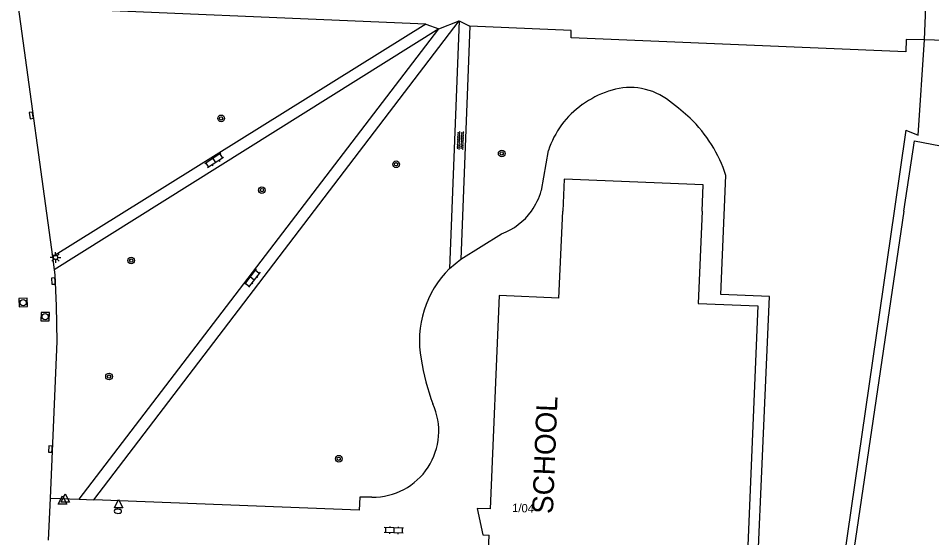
# Model space of a CAD drawing. Extents: x 132994 to 136000, y 393499 to 395512.
# Drawn here: x 133601.1 to 133710.7, y 394460.8 to 394523.1 of the extents above; entities that cross this region are included whole.
import ezdxf

# ---------------------------------------------------------------- set-up
doc = ezdxf.new("R2010")
doc.units = 0
for name, color, linetype in [('gg-afsc-hekwerk', 7, 'Continuous'), ('gg-anno-huisnummerreeks BGT', 7, 'Continuous'), ('gg-bbg-hoofdgebouw', 7, 'Continuous'), ('gg-knt-verharding', 7, 'Continuous'), ('gt-anno-naam bijzondere bebouwing', 7, 'Continuous'), ('gt-grn-weggrens', 7, 'Continuous'), ('gt-symb-boom', 7, 'Continuous'), ('gt-symb-brandkraan', 7, 'Continuous'), ('gt-symb-klinker verharding', 7, 'Continuous'), ('gt-symb-kolk', 7, 'Continuous'), ('gt-symb-lichtmast', 7, 'Continuous'), ('gt-symb-overige verharding', 7, 'Continuous'), ('gt-symb-rioolschacht', 7, 'Continuous'), ('gt-symb-waterafsluiter', 7, 'Continuous')]:
    doc.layers.add(name, color=color, linetype=linetype)

# ---------------------------------------------------------------- blocks, each defined once
blk = doc.blocks.new('gt0-OVH')
at = {"layer": 'gt-symb-overige verharding'}
for points in [[(-0.97, 0.3), (-0.97, 0.31), (-0.96, 0.32), (-0.97, 0.33), (-0.97, 0.34), (-0.98, 0.35), (-0.99, 0.35), (-1, 0.36), (-1.01, 0.35), (-1.02, 0.35), (-1.03, 0.34), (-1.03, 0.33), (-1.04, 0.32), (-1.03, 0.31), (-1.03, 0.3), (-1.02, 0.29), (-1.01, 0.29), (-1, 0.28), (-0.99, 0.29), (-0.98, 0.29)], [(-0.87, 0.11), (-0.87, 0.12), (-0.86, 0.13), (-0.87, 0.14), (-0.87, 0.15), (-0.88, 0.16), (-0.89, 0.16), (-0.9, 0.16), (-0.91, 0.16), (-0.92, 0.16), (-0.93, 0.15), (-0.93, 0.14), (-0.94, 0.13), (-0.93, 0.12), (-0.93, 0.11), (-0.92, 0.1), (-0.91, 0.09), (-0.9, 0.09), (-0.89, 0.09), (-0.88, 0.1)], [(-0.77, 0.3), (-0.77, 0.31), (-0.76, 0.32), (-0.77, 0.33), (-0.77, 0.34), (-0.78, 0.35), (-0.79, 0.35), (-0.8, 0.36), (-0.81, 0.35), (-0.82, 0.35), (-0.83, 0.34), (-0.83, 0.33), (-0.84, 0.32), (-0.83, 0.31), (-0.83, 0.3), (-0.82, 0.29), (-0.81, 0.29), (-0.8, 0.28), (-0.79, 0.29), (-0.78, 0.29)], [(-0.67, 0.11), (-0.67, 0.12), (-0.66, 0.13), (-0.67, 0.14), (-0.67, 0.15), (-0.68, 0.16), (-0.69, 0.16), (-0.7, 0.16), (-0.71, 0.16), (-0.72, 0.16), (-0.73, 0.15), (-0.73, 0.14), (-0.74, 0.13), (-0.73, 0.12), (-0.73, 0.11), (-0.72, 0.1), (-0.71, 0.09), (-0.7, 0.09), (-0.69, 0.09), (-0.68, 0.1)], [(-0.57, 0.3), (-0.57, 0.31), (-0.56, 0.32), (-0.57, 0.33), (-0.57, 0.34), (-0.58, 0.35), (-0.59, 0.35), (-0.6, 0.36), (-0.61, 0.35), (-0.62, 0.35), (-0.63, 0.34), (-0.63, 0.33), (-0.64, 0.32), (-0.63, 0.31), (-0.63, 0.3), (-0.62, 0.29), (-0.61, 0.29), (-0.6, 0.28), (-0.59, 0.29), (-0.58, 0.29)], [(-0.47, 0.11), (-0.47, 0.12), (-0.46, 0.13), (-0.47, 0.14), (-0.47, 0.15), (-0.48, 0.16), (-0.49, 0.16), (-0.5, 0.16), (-0.51, 0.16), (-0.52, 0.16), (-0.53, 0.15), (-0.53, 0.14), (-0.54, 0.13), (-0.53, 0.12), (-0.53, 0.11), (-0.52, 0.1), (-0.51, 0.09), (-0.5, 0.09), (-0.49, 0.09), (-0.48, 0.1)], [(-0.37, 0.3), (-0.37, 0.31), (-0.36, 0.32), (-0.37, 0.33), (-0.37, 0.34), (-0.38, 0.35), (-0.39, 0.35), (-0.4, 0.36), (-0.41, 0.35), (-0.42, 0.35), (-0.43, 0.34), (-0.43, 0.33), (-0.44, 0.32), (-0.43, 0.31), (-0.43, 0.3), (-0.42, 0.29), (-0.41, 0.29), (-0.4, 0.28), (-0.39, 0.29), (-0.38, 0.29)], [(-0.27, 0.11), (-0.27, 0.12), (-0.26, 0.13), (-0.27, 0.14), (-0.27, 0.15), (-0.28, 0.16), (-0.29, 0.16), (-0.3, 0.16), (-0.31, 0.16), (-0.32, 0.16), (-0.33, 0.15), (-0.33, 0.14), (-0.34, 0.13), (-0.33, 0.12), (-0.33, 0.11), (-0.32, 0.1), (-0.31, 0.09), (-0.3, 0.09), (-0.29, 0.09), (-0.28, 0.1)], [(-0.17, 0.3), (-0.17, 0.31), (-0.16, 0.32), (-0.17, 0.33), (-0.17, 0.34), (-0.18, 0.35), (-0.19, 0.35), (-0.2, 0.36), (-0.21, 0.35), (-0.22, 0.35), (-0.23, 0.34), (-0.23, 0.33), (-0.24, 0.32), (-0.23, 0.31), (-0.23, 0.3), (-0.22, 0.29), (-0.21, 0.29), (-0.2, 0.28), (-0.19, 0.29), (-0.18, 0.29)], [(-0.07, 0.11), (-0.07, 0.12), (-0.06, 0.13), (-0.07, 0.14), (-0.07, 0.15), (-0.08, 0.16), (-0.09, 0.16), (-0.1, 0.16), (-0.11, 0.16), (-0.12, 0.16), (-0.13, 0.15), (-0.13, 0.14), (-0.14, 0.13), (-0.13, 0.12), (-0.13, 0.11), (-0.12, 0.1), (-0.11, 0.09), (-0.1, 0.09), (-0.09, 0.09), (-0.08, 0.1)], [(0.03, 0.3), (0.03, 0.31), (0.04, 0.32), (0.03, 0.33), (0.03, 0.34), (0.02, 0.35), (0.01, 0.35), (0, 0.36), (-0.01, 0.35), (-0.02, 0.35), (-0.03, 0.34), (-0.03, 0.33), (-0.04, 0.32), (-0.03, 0.31), (-0.03, 0.3), (-0.02, 0.29), (-0.01, 0.29), (0, 0.28), (0.01, 0.29), (0.02, 0.29)], [(0.13, 0.11), (0.13, 0.12), (0.14, 0.13), (0.13, 0.14), (0.13, 0.15), (0.12, 0.16), (0.11, 0.16), (0.1, 0.16), (0.09, 0.16), (0.08, 0.16), (0.07, 0.15), (0.07, 0.14), (0.06, 0.13), (0.07, 0.12), (0.07, 0.11), (0.08, 0.1), (0.09, 0.09), (0.1, 0.09), (0.11, 0.09), (0.12, 0.1)], [(0.23, 0.3), (0.23, 0.31), (0.24, 0.32), (0.23, 0.33), (0.23, 0.34), (0.22, 0.35), (0.21, 0.35), (0.2, 0.36), (0.19, 0.35), (0.18, 0.35), (0.17, 0.34), (0.17, 0.33), (0.16, 0.32), (0.17, 0.31), (0.17, 0.3), (0.18, 0.29), (0.19, 0.29), (0.2, 0.28), (0.21, 0.29), (0.22, 0.29)], [(0.33, 0.11), (0.33, 0.12), (0.34, 0.13), (0.33, 0.14), (0.33, 0.15), (0.32, 0.16), (0.31, 0.16), (0.3, 0.16), (0.29, 0.16), (0.28, 0.16), (0.27, 0.15), (0.27, 0.14), (0.26, 0.13), (0.27, 0.12), (0.27, 0.11), (0.28, 0.1), (0.29, 0.09), (0.3, 0.09), (0.31, 0.09), (0.32, 0.1)], [(0.43, 0.3), (0.43, 0.31), (0.44, 0.32), (0.43, 0.33), (0.43, 0.34), (0.42, 0.35), (0.41, 0.35), (0.4, 0.36), (0.39, 0.35), (0.38, 0.35), (0.37, 0.34), (0.37, 0.33), (0.36, 0.32), (0.37, 0.31), (0.37, 0.3), (0.38, 0.29), (0.39, 0.29), (0.4, 0.28), (0.41, 0.29), (0.42, 0.29)], [(0.53, 0.11), (0.53, 0.12), (0.54, 0.13), (0.53, 0.14), (0.53, 0.15), (0.52, 0.16), (0.51, 0.16), (0.5, 0.16), (0.49, 0.16), (0.48, 0.16), (0.47, 0.15), (0.47, 0.14), (0.46, 0.13), (0.47, 0.12), (0.47, 0.11), (0.48, 0.1), (0.49, 0.09), (0.5, 0.09), (0.51, 0.09), (0.52, 0.1)], [(0.63, 0.3), (0.63, 0.31), (0.64, 0.32), (0.63, 0.33), (0.63, 0.34), (0.62, 0.35), (0.61, 0.35), (0.6, 0.36), (0.59, 0.35), (0.58, 0.35), (0.57, 0.34), (0.57, 0.33), (0.56, 0.32), (0.57, 0.31), (0.57, 0.3), (0.58, 0.29), (0.59, 0.29), (0.6, 0.28), (0.61, 0.29), (0.62, 0.29)], [(0.73, 0.11), (0.73, 0.12), (0.74, 0.13), (0.73, 0.14), (0.73, 0.15), (0.72, 0.16), (0.71, 0.16), (0.7, 0.16), (0.69, 0.16), (0.68, 0.16), (0.67, 0.15), (0.67, 0.14), (0.66, 0.13), (0.67, 0.12), (0.67, 0.11), (0.68, 0.1), (0.69, 0.09), (0.7, 0.09), (0.71, 0.09), (0.72, 0.1)], [(0.83, 0.3), (0.83, 0.31), (0.84, 0.32), (0.83, 0.33), (0.83, 0.34), (0.82, 0.35), (0.81, 0.35), (0.8, 0.36), (0.79, 0.35), (0.78, 0.35), (0.77, 0.34), (0.77, 0.33), (0.76, 0.32), (0.77, 0.31), (0.77, 0.3), (0.78, 0.29), (0.79, 0.29), (0.8, 0.28), (0.81, 0.29), (0.82, 0.29)], [(0.93, 0.11), (0.93, 0.12), (0.94, 0.13), (0.93, 0.14), (0.93, 0.15), (0.92, 0.16), (0.91, 0.16), (0.9, 0.16), (0.89, 0.16), (0.88, 0.16), (0.87, 0.15), (0.87, 0.14), (0.86, 0.13), (0.87, 0.12), (0.87, 0.11), (0.88, 0.1), (0.89, 0.09), (0.9, 0.09), (0.91, 0.09), (0.92, 0.1)], [(1.03, 0.3), (1.03, 0.31), (1.04, 0.32), (1.03, 0.33), (1.03, 0.34), (1.02, 0.35), (1.01, 0.35), (1, 0.36), (0.99, 0.35), (0.98, 0.35), (0.97, 0.34), (0.97, 0.33), (0.96, 0.32), (0.97, 0.31), (0.97, 0.3), (0.98, 0.29), (0.99, 0.29), (1, 0.28), (1.01, 0.29), (1.02, 0.29)], [(-0.97, -0.14), (-0.97, -0.13), (-0.96, -0.12), (-0.97, -0.11), (-0.97, -0.1), (-0.98, -0.09), (-0.99, -0.09), (-1, -0.08), (-1.01, -0.09), (-1.02, -0.09), (-1.03, -0.1), (-1.03, -0.11), (-1.04, -0.12), (-1.03, -0.13), (-1.03, -0.14), (-1.02, -0.15), (-1.01, -0.15), (-1, -0.16), (-0.99, -0.15), (-0.98, -0.15)], [(-0.87, -0.33), (-0.87, -0.32), (-0.86, -0.31), (-0.87, -0.3), (-0.87, -0.29), (-0.88, -0.28), (-0.89, -0.28), (-0.9, -0.28), (-0.91, -0.28), (-0.92, -0.28), (-0.93, -0.29), (-0.93, -0.3), (-0.94, -0.31), (-0.93, -0.32), (-0.93, -0.33), (-0.92, -0.34), (-0.91, -0.35), (-0.9, -0.35), (-0.89, -0.35), (-0.88, -0.34)], [(-0.77, -0.14), (-0.77, -0.13), (-0.76, -0.12), (-0.77, -0.11), (-0.77, -0.1), (-0.78, -0.09), (-0.79, -0.09), (-0.8, -0.08), (-0.81, -0.09), (-0.82, -0.09), (-0.83, -0.1), (-0.83, -0.11), (-0.84, -0.12), (-0.83, -0.13), (-0.83, -0.14), (-0.82, -0.15), (-0.81, -0.15), (-0.8, -0.16), (-0.79, -0.15), (-0.78, -0.15)], [(-0.67, -0.33), (-0.67, -0.32), (-0.66, -0.31), (-0.67, -0.3), (-0.67, -0.29), (-0.68, -0.28), (-0.69, -0.28), (-0.7, -0.28), (-0.71, -0.28), (-0.72, -0.28), (-0.73, -0.29), (-0.73, -0.3), (-0.74, -0.31), (-0.73, -0.32), (-0.73, -0.33), (-0.72, -0.34), (-0.71, -0.35), (-0.7, -0.35), (-0.69, -0.35), (-0.68, -0.34)], [(-0.57, -0.14), (-0.57, -0.13), (-0.56, -0.12), (-0.57, -0.11), (-0.57, -0.1), (-0.58, -0.09), (-0.59, -0.09), (-0.6, -0.08), (-0.61, -0.09), (-0.62, -0.09), (-0.63, -0.1), (-0.63, -0.11), (-0.64, -0.12), (-0.63, -0.13), (-0.63, -0.14), (-0.62, -0.15), (-0.61, -0.15), (-0.6, -0.16), (-0.59, -0.15), (-0.58, -0.15)], [(-0.47, -0.33), (-0.47, -0.32), (-0.46, -0.31), (-0.47, -0.3), (-0.47, -0.29), (-0.48, -0.28), (-0.49, -0.28), (-0.5, -0.28), (-0.51, -0.28), (-0.52, -0.28), (-0.53, -0.29), (-0.53, -0.3), (-0.54, -0.31), (-0.53, -0.32), (-0.53, -0.33), (-0.52, -0.34), (-0.51, -0.35), (-0.5, -0.35), (-0.49, -0.35), (-0.48, -0.34)], [(-0.37, -0.14), (-0.37, -0.13), (-0.36, -0.12), (-0.37, -0.11), (-0.37, -0.1), (-0.38, -0.09), (-0.39, -0.09), (-0.4, -0.08), (-0.41, -0.09), (-0.42, -0.09), (-0.43, -0.1), (-0.43, -0.11), (-0.44, -0.12), (-0.43, -0.13), (-0.43, -0.14), (-0.42, -0.15), (-0.41, -0.15), (-0.4, -0.16), (-0.39, -0.15), (-0.38, -0.15)], [(-0.27, -0.33), (-0.27, -0.32), (-0.26, -0.31), (-0.27, -0.3), (-0.27, -0.29), (-0.28, -0.28), (-0.29, -0.28), (-0.3, -0.28), (-0.31, -0.28), (-0.32, -0.28), (-0.33, -0.29), (-0.33, -0.3), (-0.34, -0.31), (-0.33, -0.32), (-0.33, -0.33), (-0.32, -0.34), (-0.31, -0.35), (-0.3, -0.35), (-0.29, -0.35), (-0.28, -0.34)], [(-0.17, -0.14), (-0.17, -0.13), (-0.16, -0.12), (-0.17, -0.11), (-0.17, -0.1), (-0.18, -0.09), (-0.19, -0.09), (-0.2, -0.08), (-0.21, -0.09), (-0.22, -0.09), (-0.23, -0.1), (-0.23, -0.11), (-0.24, -0.12), (-0.23, -0.13), (-0.23, -0.14), (-0.22, -0.15), (-0.21, -0.15), (-0.2, -0.16), (-0.19, -0.15), (-0.18, -0.15)], [(-0.07, -0.33), (-0.07, -0.32), (-0.06, -0.31), (-0.07, -0.3), (-0.07, -0.29), (-0.08, -0.28), (-0.09, -0.28), (-0.1, -0.28), (-0.11, -0.28), (-0.12, -0.28), (-0.13, -0.29), (-0.13, -0.3), (-0.14, -0.31), (-0.13, -0.32), (-0.13, -0.33), (-0.12, -0.34), (-0.11, -0.35), (-0.1, -0.35), (-0.09, -0.35), (-0.08, -0.34)], [(0.03, -0.14), (0.03, -0.13), (0.04, -0.12), (0.03, -0.11), (0.03, -0.1), (0.02, -0.09), (0.01, -0.09), (0, -0.08), (-0.01, -0.09), (-0.02, -0.09), (-0.03, -0.1), (-0.03, -0.11), (-0.04, -0.12), (-0.03, -0.13), (-0.03, -0.14), (-0.02, -0.15), (-0.01, -0.15), (0, -0.16), (0.01, -0.15), (0.02, -0.15)], [(0.13, -0.33), (0.13, -0.32), (0.14, -0.31), (0.13, -0.3), (0.13, -0.29), (0.12, -0.28), (0.11, -0.28), (0.1, -0.28), (0.09, -0.28), (0.08, -0.28), (0.07, -0.29), (0.07, -0.3), (0.06, -0.31), (0.07, -0.32), (0.07, -0.33), (0.08, -0.34), (0.09, -0.35), (0.1, -0.35), (0.11, -0.35), (0.12, -0.34)], [(0.23, -0.14), (0.23, -0.13), (0.24, -0.12), (0.23, -0.11), (0.23, -0.1), (0.22, -0.09), (0.21, -0.09), (0.2, -0.08), (0.19, -0.09), (0.18, -0.09), (0.17, -0.1), (0.17, -0.11), (0.16, -0.12), (0.17, -0.13), (0.17, -0.14), (0.18, -0.15), (0.19, -0.15), (0.2, -0.16), (0.21, -0.15), (0.22, -0.15)], [(0.33, -0.33), (0.33, -0.32), (0.34, -0.31), (0.33, -0.3), (0.33, -0.29), (0.32, -0.28), (0.31, -0.28), (0.3, -0.28), (0.29, -0.28), (0.28, -0.28), (0.27, -0.29), (0.27, -0.3), (0.26, -0.31), (0.27, -0.32), (0.27, -0.33), (0.28, -0.34), (0.29, -0.35), (0.3, -0.35), (0.31, -0.35), (0.32, -0.34)], [(0.43, -0.14), (0.43, -0.13), (0.44, -0.12), (0.43, -0.11), (0.43, -0.1), (0.42, -0.09), (0.41, -0.09), (0.4, -0.08), (0.39, -0.09), (0.38, -0.09), (0.37, -0.1), (0.37, -0.11), (0.36, -0.12), (0.37, -0.13), (0.37, -0.14), (0.38, -0.15), (0.39, -0.15), (0.4, -0.16), (0.41, -0.15), (0.42, -0.15)], [(0.53, -0.33), (0.53, -0.32), (0.54, -0.31), (0.53, -0.3), (0.53, -0.29), (0.52, -0.28), (0.51, -0.28), (0.5, -0.28), (0.49, -0.28), (0.48, -0.28), (0.47, -0.29), (0.47, -0.3), (0.46, -0.31), (0.47, -0.32), (0.47, -0.33), (0.48, -0.34), (0.49, -0.35), (0.5, -0.35), (0.51, -0.35), (0.52, -0.34)], [(0.63, -0.14), (0.63, -0.13), (0.64, -0.12), (0.63, -0.11), (0.63, -0.1), (0.62, -0.09), (0.61, -0.09), (0.6, -0.08), (0.59, -0.09), (0.58, -0.09), (0.57, -0.1), (0.57, -0.11), (0.56, -0.12), (0.57, -0.13), (0.57, -0.14), (0.58, -0.15), (0.59, -0.15), (0.6, -0.16), (0.61, -0.15), (0.62, -0.15)], [(0.73, -0.33), (0.73, -0.32), (0.74, -0.31), (0.73, -0.3), (0.73, -0.29), (0.72, -0.28), (0.71, -0.28), (0.7, -0.28), (0.69, -0.28), (0.68, -0.28), (0.67, -0.29), (0.67, -0.3), (0.66, -0.31), (0.67, -0.32), (0.67, -0.33), (0.68, -0.34), (0.69, -0.35), (0.7, -0.35), (0.71, -0.35), (0.72, -0.34)], [(0.83, -0.14), (0.83, -0.13), (0.84, -0.12), (0.83, -0.11), (0.83, -0.1), (0.82, -0.09), (0.81, -0.09), (0.8, -0.08), (0.79, -0.09), (0.78, -0.09), (0.77, -0.1), (0.77, -0.11), (0.76, -0.12), (0.77, -0.13), (0.77, -0.14), (0.78, -0.15), (0.79, -0.15), (0.8, -0.16), (0.81, -0.15), (0.82, -0.15)], [(0.93, -0.33), (0.93, -0.32), (0.94, -0.31), (0.93, -0.3), (0.93, -0.29), (0.92, -0.28), (0.91, -0.28), (0.9, -0.28), (0.89, -0.28), (0.88, -0.28), (0.87, -0.29), (0.87, -0.3), (0.86, -0.31), (0.87, -0.32), (0.87, -0.33), (0.88, -0.34), (0.89, -0.35), (0.9, -0.35), (0.91, -0.35), (0.92, -0.34)], [(1.03, -0.14), (1.03, -0.13), (1.04, -0.12), (1.03, -0.11), (1.03, -0.1), (1.02, -0.09), (1.01, -0.09), (1, -0.08), (0.99, -0.09), (0.98, -0.09), (0.97, -0.1), (0.97, -0.11), (0.96, -0.12), (0.97, -0.13), (0.97, -0.14), (0.98, -0.15), (0.99, -0.15), (1, -0.16), (1.01, -0.15), (1.02, -0.15)]]:
    blk.add_lwpolyline(points, close=True, dxfattribs=at)
blk = doc.blocks.new('gt0-BOOM')
at = {"layer": 'gt-symb-boom'}
for radius in [0.4, 0.2]:
    blk.add_circle((0, 0), radius, dxfattribs=at)
blk = doc.blocks.new('gt0-KL1')
at = {"layer": 'gt-symb-klinker verharding'}
for p, q in [((-1.15, 0.3), (1.15, 0.3)), ((-1, -0.3), (-1, 0.3)), ((-0.5, 0.3), (-0.5, 0.45)), ((0, -0.3), (0, 0.3)), ((0.5, 0.3), (0.5, 0.45)), ((1, -0.3), (1, 0.3)), ((-1.15, -0.3), (1.15, -0.3)), ((-0.5, -0.45), (-0.5, -0.3)), ((0.5, -0.45), (0.5, -0.3))]:
    blk.add_line(p, q, dxfattribs=at)
blk = doc.blocks.new('gt0-RS')
at = {"layer": 'gt-symb-rioolschacht'}
blk.add_lwpolyline([(-0.5, -0.5), (0.5, -0.5), (0.5, 0.5), (-0.5, 0.5)], close=True, dxfattribs=at)
blk.add_circle((0, 0), 0.375, dxfattribs=at)
blk = doc.blocks.new('gt0-KOLK')
at = {"layer": 'gt-symb-kolk'}
blk.add_lwpolyline([(0, 0), (0.37, 0), (0.37, 0.4), (-0.38, 0.4), (-0.38, 0), (0, 0)], dxfattribs=at)
blk = doc.blocks.new('gt0-LMAST')
at = {"layer": 'gt-symb-lichtmast'}
for p, q in [((-0.18, 0.17), (-0.45, 0.44)), ((0, 0.25), (0, 0.62)), ((0.17, 0.17), (0.44, 0.44)), ((-0.25, 0), (-0.63, 0)), ((-0.18, -0.18), (-0.45, -0.45)), ((0, -0.25), (0, -0.63)), ((0.44, -0.45), (0.17, -0.18)), ((0.25, 0), (0.62, 0))]:
    blk.add_line(p, q, dxfattribs=at)
blk.add_circle((0, 0), 0.25, dxfattribs=at)
blk = doc.blocks.new('gt0-WAFSL')
at = {"layer": 'gt-symb-waterafsluiter'}
for p, q in [((-0.5, -0.33), (0, 0.67)), ((0, 0.67), (0.5, -0.33)), ((0.5, -0.33), (-0.5, -0.33))]:
    blk.add_line(p, q, dxfattribs=at)
blk = doc.blocks.new('gt0-BR')
at = {"layer": 'gt-symb-brandkraan'}
for centre, radius, start, end in [((-0.24, 0), 0.206, 107.5669, 252.4331), ((0.6, -2.66), 3, 106.892, 107.5669), ((0, -0.69), 0.938, 73.108, 106.892), ((-0.6, -2.66), 3, 72.4331, 73.108), ((0.24, 0), 0.206, 287.567, 72.4331), ((0.6, 2.66), 3, 252.4331, 253.108), ((0, 0.69), 0.938, 253.108, 286.8921), ((-0.6, 2.66), 3, 286.8921, 287.567)]:
    blk.add_arc(centre, radius, start, end, dxfattribs=at)

msp = doc.modelspace()

# ---------------------------------------------------------------- linework, layer by layer
at = {"layer": 'gg-afsc-hekwerk'}
for p, q in [((133709.8, 394520.51), (133709.99, 394524.49)), ((133707.56, 394509.71), (133706.19, 394500)), ((133707.34, 394500), (133695.61, 394420.8)), ((133706.19, 394500), (133696.38, 394432.38))]:
    msp.add_line(p, q, dxfattribs=at)
for points in [[(133707.56, 394509.71), (133709.05, 394509.11), (133709.8, 394520.51)], [(133707.34, 394500), (133708.6, 394508.43), (133735.04, 394503.34)]]:
    msp.add_lwpolyline(points, dxfattribs=at)
at = {"layer": 'gg-bbg-hoofdgebouw'}
for p, q in [((133665.95, 394489.55), (133666.42, 394500)), ((133683.13, 394500), (133682.66, 394488.93))]:
    msp.add_line(p, q, dxfattribs=at)
for points in [[(133683.13, 394500), (133683.26, 394503.12), (133666.59, 394503.8), (133666.42, 394500)], [(133682.66, 394488.93), (133689.81, 394488.63), (133687.69, 394437.85), (133656.65, 394439.15), (133657.57, 394461.13)], [(133665.95, 394489.55), (133658.77, 394489.88), (133657.7, 394464.29)], [(133657.7, 394464.29), (133656.15, 394464.35), (133656.84, 394461.17), (133657.57, 394461.13)]]:
    msp.add_lwpolyline(points, dxfattribs=at)
at = {"layer": 'gg-knt-verharding'}
for p, q in [((133649.97, 394522.41), (133601.08, 394524.48)), ((133601.08, 394524.48), (133605.18, 394494.5)), ((133649.97, 394522.41), (133605.18, 394494.5)), ((133651.55, 394521.83), (133605.38, 394492.96)), ((133608.4, 394465.46), (133651.55, 394521.83)), ((133610.14, 394465.39), (133653.98, 394522.81)), ((133653.98, 394522.81), (133652.83, 394493.12)), ((133655.26, 394522.18), (133654.18, 394494.22)), ((133664.68, 394507.24), (133663.82, 394502.44)), ((133654.18, 394494.22), (133659.08, 394497.28)), ((133605.18, 394494.5), (133605.38, 394492.96)), ((133604.9, 394465.56), (133604.69, 394460.54)), ((133604.9, 394465.56), (133608.4, 394465.46))]:
    msp.add_line(p, q, dxfattribs=at)
for points in [[(133732.86, 394523.85), (133732.7, 394519.78), (133709.8, 394520.51)], [(133707.56, 394519.08), (133667.43, 394520.75), (133667.43, 394521.63), (133655.26, 394522.18)], [(133709.8, 394520.51), (133707.61, 394520.58), (133707.56, 394519.08)], [(133681.7, 394511.13), (133680.32, 394512.35), (133678.85, 394513.46)], [(133688.94, 394437.8), (133691.2, 394489.75), (133685.39, 394490.01), (133685.97, 394504.24)], [(133605.38, 394492.96), (133605.47, 394492.34), (133605.64, 394488.64), (133605.7, 394484.35), (133604.9, 394465.56)], [(133643.52, 394465.69), (133642.05, 394465.71), (133641.99, 394464.14), (133610.14, 394465.39)]]:
    msp.add_lwpolyline(points, dxfattribs=at)
for centre, radius, start, end in [((133676.06, 394502.38), 12.69, 109.1044, 125.086), ((133674.49, 394506.9), 7.91, 83.3321, 109.1007), ((133674.53, 394507.19), 7.61, 55.424, 83.3691), ((133674.96, 394503.93), 10.79, 125.0846, 143.6342), ((133669.79, 394498.83), 17.12, 32.2135, 45.9376), ((133675.1, 394503.83), 10.96, 143.6215, 161.8784), ((133671.34, 394499.8), 15.29, 16.8733, 32.2465), ((133656.43, 394504.48), 7.67, 324.2763, 344.5672), ((133656.44, 394504.47), 7.66, 290.1279, 324.2646), ((133661.43, 394484.45), 12.21, 134.8012, 190.4158), ((133676.92, 394486.61), 27.85, 189.0246, 200.4783), ((133643.62, 394473.61), 7.92, 269.2847, 24.3411)]:
    msp.add_arc(centre, radius, start, end, dxfattribs=at)
at = {"layer": 'gt-grn-weggrens'}
for p, q in [((133649.97, 394522.41), (133651.55, 394521.83)), ((133651.55, 394521.83), (133653.98, 394522.81)), ((133653.98, 394522.81), (133655.26, 394522.18)), ((133652.83, 394493.12), (133654.18, 394494.22)), ((133608.4, 394465.46), (133610.14, 394465.39))]:
    msp.add_line(p, q, dxfattribs=at)

# ---------------------------------------------------------------- block references
at = {"layer": 'gt-symb-boom'}
for p in [(133625.42, 394511.11), (133659.09, 394506.9), (133646.42, 394505.6), (133630.31, 394502.51), (133614.64, 394494.06), (133611.97, 394480.15), (133639.54, 394470.3)]:
    msp.add_blockref('gt0-BOOM', p, dxfattribs=at)
at = {"layer": 'gt-symb-brandkraan', "rotation": -1.9492541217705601}
msp.add_blockref('gt0-BR', (133613.04, 394464), dxfattribs=at)
at = {"layer": 'gt-symb-klinker verharding'}
for p, rotation in [((133624.59, 394506.05), -146.96171538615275), ((133629.16, 394491.95), -127.0761203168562), ((133646.14, 394461.72), 177.99346106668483)]:
    msp.add_blockref('gt0-KL1', p, dxfattribs=dict(at, rotation=rotation))
at = {"layer": 'gt-symb-kolk'}
for p, rotation in [((133602.85, 394511.49), 98.10579358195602), ((133605.5, 394491.61), 92.63638190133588), ((133605.14, 394471.45), 87.87890360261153)]:
    msp.add_blockref('gt0-KOLK', p, dxfattribs=dict(at, rotation=rotation))
at = {"layer": 'gt-symb-lichtmast'}
msp.add_blockref('gt0-LMAST', (133605.56, 394494.43), dxfattribs=at)
at = {"layer": 'gt-symb-overige verharding', "rotation": -92.17836882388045}
msp.add_blockref('gt0-OVH', (133654.13, 394508.45), dxfattribs=at)
at = {"layer": 'gt-symb-rioolschacht'}
for p, rotation in [((133601.67, 394489.02), -87.76436310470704), ((133604.31, 394487.34), -90.11459140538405)]:
    msp.add_blockref('gt0-RS', p, dxfattribs=dict(at, rotation=rotation))
at = {"layer": 'gt-symb-waterafsluiter'}
for p in [(133606.72, 394465.41), (133606.39, 394465.17), (133613.11, 394464.76)]:
    msp.add_blockref('gt0-WAFSL', p, dxfattribs=at)

# ---------------------------------------------------------------- texts
at = {"layer": 'gg-anno-huisnummerreeks BGT'}
msp.add_text('1/04', height=1, rotation=357.6, dxfattribs=at).set_placement((133660.33, 394463.93))
at = {"layer": 'gt-anno-naam bijzondere bebouwing'}
msp.add_text('SCHOOL', height=2.5, rotation=87.7071, dxfattribs=at).set_placement((133665.23, 394463.64))

doc.saveas('drawing.dxf')
